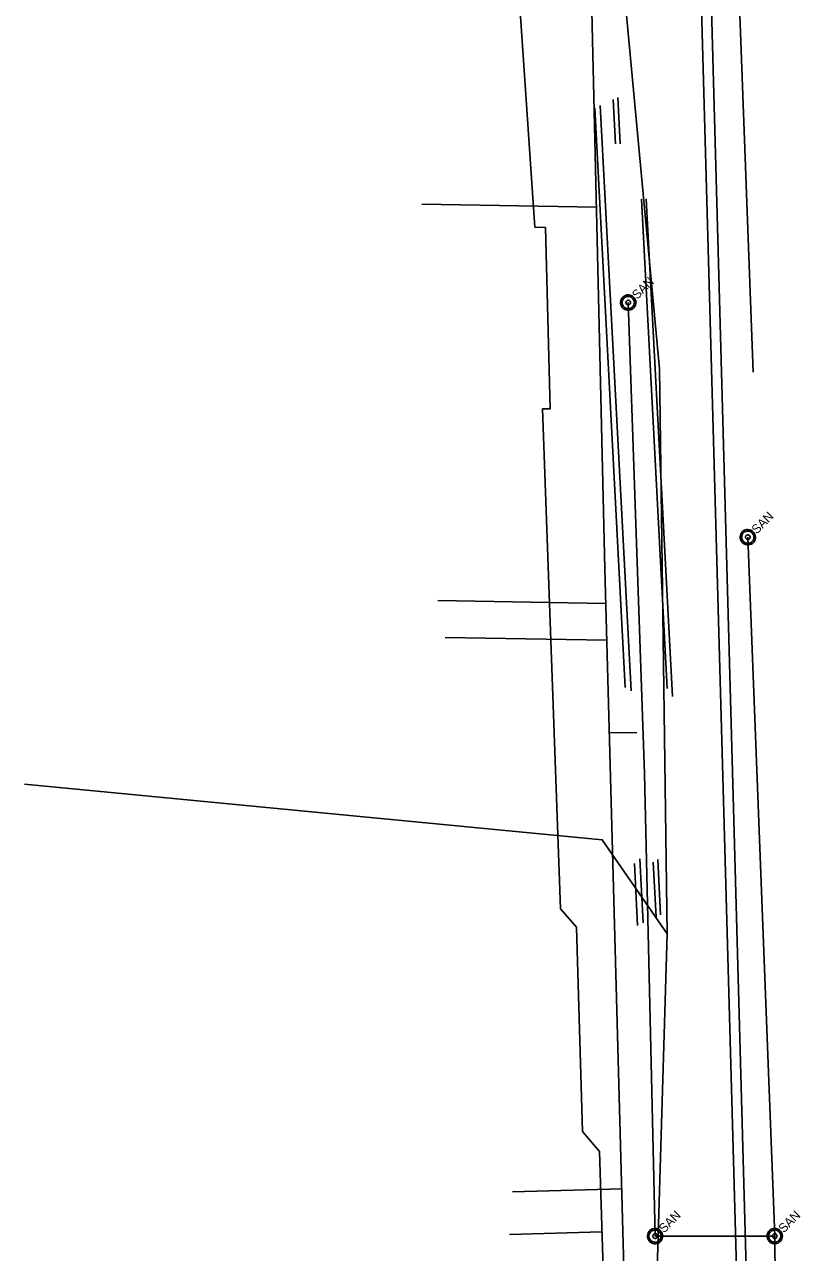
# Model space of a CAD drawing. Extents: x 600849 to 606371, y 330010 to 403088.
# Drawn here: x 604804 to 605138, y 337341 to 337869 of the extents above; entities that cross this region are included whole.
import ezdxf

# ---------------------------------------------------------------- set-up
doc = ezdxf.new("R2010")
doc.units = 0
for name, color, linetype in [('E_RDWY_C_and_G', 7, 'Continuous'), ('E_UTL_E_UG', 7, 'Continuous'), ('E_UTL_G_UG', 7, 'Continuous'), ('E_UTL_SAN_MH', 7, 'Continuous'), ('E_UTL_SAN_UG', 7, 'Continuous'), ('E_UTL_TV_UG', 7, 'Continuous'), ('E_UTL_W_UG', 7, 'Continuous')]:
    doc.layers.add(name, color=color, linetype=linetype)

msp = doc.modelspace()

# ---------------------------------------------------------------- linework, layer by layer
at = {"layer": 'E_RDWY_C_and_G'}
for p, q in [((605058.22, 337817.99), (605057.22, 337837.08)), ((605060.25, 337818.1), (605059.2, 337838)), ((605062.4, 337584.08), (605049.29, 337833.42)), ((605064.96, 337582.71), (605051.72, 337834.54)), ((605082.76, 337580.21), (605071.51, 337794.39)), ((605080.55, 337583.63), (605069.48, 337794.28)), ((605070.21, 337482.74), (605068.76, 337510.3)), ((605077.69, 337486.19), (605076.44, 337510.06)), ((605067.78, 337481.61), (605066.38, 337508.28)), ((605075.71, 337485.28), (605074.47, 337508.91))]:
    msp.add_line(p, q, dxfattribs=at)
at = {"layer": 'E_UTL_E_UG'}
msp.add_line((605064.65, 336948.67), (605080.51, 337478.13), dxfattribs=at)
for points in [[(605077.18, 337721.25), (605061.54, 337888.91)], [(605080.51, 337478.13), (605077.18, 337721.25)], [(604803.84, 337542.49), (605052.53, 337518.56), (605080.51, 337478.13)]]:
    msp.add_lwpolyline(points, dxfattribs=at)
at = {"layer": 'E_UTL_G_UG'}
for p, q in [((605023.49, 337782.11), (605010.48, 337976.21)), ((605111.01, 337310.53), (605094.31, 337912.06)), ((605012.61, 337348.63), (605052.43, 337349.84))]:
    msp.add_line(p, q, dxfattribs=at)
for points in [[(605026.86, 337704.04), (605030.13, 337703.98), (605028.17, 337782.03), (605023.49, 337782.11)], [(605034.59, 337488.79), (605026.86, 337704.04)], [(605044.11, 337392.99), (605041.43, 337480.99), (605034.59, 337488.79)], [(605053.61, 337311.03), (605051.38, 337384.36), (605044.11, 337392.99)]]:
    msp.add_lwpolyline(points, dxfattribs=at)
at = {"layer": 'E_UTL_SAN_MH'}
for points in [[(605066.07, 337752.07), (605065.58, 337752.46), (605065.03, 337752.77), (605064.44, 337752.96), (605063.81, 337753.03), (605063.19, 337752.99), (605062.58, 337752.82), (605062.02, 337752.55), (605061.51, 337752.17), (605061.09, 337751.71), (605060.77, 337751.17), (605060.55, 337750.59), (605060.44, 337749.97), (605060.46, 337749.34), (605060.59, 337748.73), (605060.84, 337748.15), (605061.19, 337747.63), (605061.63, 337747.19), (605062.15, 337746.84), (605062.73, 337746.59), (605063.34, 337746.46), (605063.97, 337746.44), (605064.59, 337746.54), (605065.18, 337746.76), (605065.71, 337747.09), (605066.18, 337747.51), (605066.55, 337748.01), (605066.83, 337748.58), (605066.99, 337749.18), (605067.03, 337749.81), (605066.96, 337750.43), (605066.77, 337751.03), (605066.47, 337751.58), (605066.07, 337752.07)], [(605065.6, 337751.6), (605065.21, 337751.92), (605064.77, 337752.16), (605064.29, 337752.31), (605063.8, 337752.37), (605063.3, 337752.34), (605062.81, 337752.21), (605062.36, 337751.99), (605061.96, 337751.69), (605061.62, 337751.31), (605061.36, 337750.89), (605061.18, 337750.42), (605061.1, 337749.92), (605061.11, 337749.42), (605061.22, 337748.93), (605061.42, 337748.47), (605061.7, 337748.05), (605062.05, 337747.7), (605062.47, 337747.41), (605062.93, 337747.22), (605063.42, 337747.11), (605063.92, 337747.1), (605064.42, 337747.18), (605064.89, 337747.36), (605065.32, 337747.62), (605065.69, 337747.96), (605065.99, 337748.36), (605066.21, 337748.81), (605066.34, 337749.29), (605066.37, 337749.79), (605066.31, 337750.29), (605066.16, 337750.77), (605065.92, 337751.21), (605065.6, 337751.6)], [(605064.43, 337750.43), (605064.29, 337750.55), (605064.12, 337750.64), (605063.94, 337750.7), (605063.76, 337750.72), (605063.57, 337750.71), (605063.39, 337750.66), (605063.22, 337750.58), (605063.07, 337750.46), (605062.94, 337750.33), (605062.84, 337750.16), (605062.78, 337749.99), (605062.75, 337749.8), (605062.75, 337749.61), (605062.79, 337749.43), (605062.86, 337749.26), (605062.97, 337749.1), (605063.1, 337748.97), (605063.26, 337748.86), (605063.43, 337748.79), (605063.62, 337748.75), (605063.8, 337748.74), (605063.99, 337748.78), (605064.17, 337748.84), (605064.33, 337748.94), (605064.47, 337749.07), (605064.58, 337749.22), (605064.66, 337749.39), (605064.71, 337749.57), (605064.72, 337749.76), (605064.7, 337749.94), (605064.64, 337750.12), (605064.55, 337750.29), (605064.43, 337750.43)], [(605117.56, 337651.1), (605117.07, 337651.5), (605116.52, 337651.8), (605115.92, 337651.99), (605115.3, 337652.06), (605114.68, 337652.02), (605114.07, 337651.86), (605113.51, 337651.58), (605113, 337651.21), (605112.58, 337650.74), (605112.26, 337650.21), (605112.04, 337649.62), (605111.93, 337649), (605111.95, 337648.37), (605112.08, 337647.76), (605112.33, 337647.18), (605112.68, 337646.66), (605113.12, 337646.22), (605113.64, 337645.87), (605114.22, 337645.62), (605114.83, 337645.49), (605115.46, 337645.47), (605116.08, 337645.58), (605116.67, 337645.8), (605117.2, 337646.12), (605117.67, 337646.54), (605118.04, 337647.05), (605118.32, 337647.61), (605118.48, 337648.22), (605118.52, 337648.84), (605118.45, 337649.47), (605118.26, 337650.06), (605117.96, 337650.61), (605117.56, 337651.1)], [(605117.09, 337650.63), (605116.7, 337650.95), (605116.26, 337651.19), (605115.78, 337651.34), (605115.29, 337651.4), (605114.79, 337651.37), (605114.3, 337651.24), (605113.85, 337651.02), (605113.45, 337650.72), (605113.11, 337650.35), (605112.85, 337649.92), (605112.67, 337649.45), (605112.59, 337648.95), (605112.6, 337648.45), (605112.71, 337647.96), (605112.91, 337647.5), (605113.19, 337647.08), (605113.54, 337646.73), (605113.96, 337646.45), (605114.42, 337646.25), (605114.91, 337646.14), (605115.41, 337646.13), (605115.91, 337646.21), (605116.38, 337646.39), (605116.81, 337646.65), (605117.18, 337646.99), (605117.48, 337647.39), (605117.7, 337647.84), (605117.83, 337648.33), (605117.86, 337648.83), (605117.8, 337649.32), (605117.65, 337649.8), (605117.41, 337650.24), (605117.09, 337650.63)], [(605115.92, 337649.46), (605115.78, 337649.58), (605115.61, 337649.67), (605115.43, 337649.73), (605115.25, 337649.75), (605115.06, 337649.74), (605114.88, 337649.69), (605114.71, 337649.61), (605114.56, 337649.5), (605114.43, 337649.36), (605114.33, 337649.2), (605114.27, 337649.02), (605114.24, 337648.83), (605114.24, 337648.65), (605114.28, 337648.46), (605114.35, 337648.29), (605114.46, 337648.13), (605114.59, 337648), (605114.75, 337647.89), (605114.92, 337647.82), (605115.11, 337647.78), (605115.29, 337647.78), (605115.48, 337647.81), (605115.66, 337647.87), (605115.82, 337647.97), (605115.96, 337648.1), (605116.07, 337648.25), (605116.15, 337648.42), (605116.2, 337648.6), (605116.21, 337648.79), (605116.19, 337648.97), (605116.13, 337649.15), (605116.04, 337649.32), (605115.92, 337649.46)], [(605077.64, 337350.32), (605077.15, 337350.72), (605076.6, 337351.02), (605076, 337351.21), (605075.38, 337351.29), (605074.76, 337351.24), (605074.15, 337351.08), (605073.59, 337350.8), (605073.08, 337350.43), (605072.66, 337349.96), (605072.33, 337349.43), (605072.12, 337348.84), (605072.01, 337348.22), (605072.03, 337347.59), (605072.16, 337346.98), (605072.41, 337346.4), (605072.76, 337345.89), (605073.2, 337345.44), (605073.72, 337345.09), (605074.3, 337344.84), (605074.91, 337344.71), (605075.54, 337344.69), (605076.16, 337344.8), (605076.74, 337345.02), (605077.28, 337345.34), (605077.74, 337345.77), (605078.12, 337346.27), (605078.39, 337346.83), (605078.56, 337347.44), (605078.6, 337348.06), (605078.53, 337348.69), (605078.34, 337349.29), (605078.04, 337349.84), (605077.64, 337350.32)], [(605077.17, 337349.85), (605076.78, 337350.17), (605076.34, 337350.41), (605075.86, 337350.57), (605075.37, 337350.63), (605074.87, 337350.59), (605074.38, 337350.46), (605073.93, 337350.24), (605073.53, 337349.94), (605073.19, 337349.57), (605072.93, 337349.14), (605072.75, 337348.67), (605072.67, 337348.17), (605072.68, 337347.67), (605072.79, 337347.18), (605072.99, 337346.72), (605073.27, 337346.31), (605073.62, 337345.95), (605074.04, 337345.67), (605074.5, 337345.47), (605074.99, 337345.37), (605075.49, 337345.35), (605075.99, 337345.44), (605076.46, 337345.61), (605076.89, 337345.87), (605077.26, 337346.21), (605077.56, 337346.61), (605077.78, 337347.06), (605077.91, 337347.55), (605077.94, 337348.05), (605077.88, 337348.55), (605077.73, 337349.03), (605077.49, 337349.47), (605077.17, 337349.85)], [(605129.14, 337350.32), (605128.65, 337350.72), (605128.1, 337351.02), (605127.5, 337351.21), (605126.88, 337351.29), (605126.26, 337351.24), (605125.65, 337351.08), (605125.09, 337350.8), (605124.58, 337350.43), (605124.16, 337349.96), (605123.83, 337349.43), (605123.62, 337348.84), (605123.51, 337348.22), (605123.53, 337347.59), (605123.66, 337346.98), (605123.91, 337346.4), (605124.26, 337345.89), (605124.7, 337345.44), (605125.22, 337345.09), (605125.8, 337344.84), (605126.41, 337344.71), (605127.04, 337344.69), (605127.66, 337344.8), (605128.24, 337345.02), (605128.78, 337345.34), (605129.24, 337345.77), (605129.62, 337346.27), (605129.89, 337346.83), (605130.06, 337347.44), (605130.1, 337348.06), (605130.03, 337348.69), (605129.84, 337349.29), (605129.54, 337349.84), (605129.14, 337350.32)], [(605128.67, 337349.85), (605128.28, 337350.17), (605127.84, 337350.41), (605127.36, 337350.57), (605126.87, 337350.63), (605126.37, 337350.59), (605125.88, 337350.46), (605125.43, 337350.24), (605125.03, 337349.94), (605124.69, 337349.57), (605124.43, 337349.14), (605124.25, 337348.67), (605124.17, 337348.17), (605124.18, 337347.67), (605124.29, 337347.18), (605124.49, 337346.72), (605124.77, 337346.31), (605125.12, 337345.95), (605125.54, 337345.67), (605126, 337345.47), (605126.49, 337345.37), (605126.99, 337345.35), (605127.49, 337345.44), (605127.96, 337345.61), (605128.39, 337345.87), (605128.76, 337346.21), (605129.06, 337346.61), (605129.28, 337347.06), (605129.41, 337347.55), (605129.44, 337348.05), (605129.38, 337348.55), (605129.23, 337349.03), (605128.99, 337349.47), (605128.67, 337349.85)], [(605076, 337348.69), (605075.86, 337348.81), (605075.69, 337348.9), (605075.51, 337348.95), (605075.33, 337348.98), (605075.14, 337348.96), (605074.96, 337348.91), (605074.79, 337348.83), (605074.64, 337348.72), (605074.51, 337348.58), (605074.41, 337348.42), (605074.35, 337348.24), (605074.32, 337348.06), (605074.32, 337347.87), (605074.36, 337347.68), (605074.43, 337347.51), (605074.54, 337347.36), (605074.67, 337347.22), (605074.83, 337347.12), (605075, 337347.04), (605075.19, 337347), (605075.37, 337347), (605075.56, 337347.03), (605075.74, 337347.1), (605075.9, 337347.19), (605076.04, 337347.32), (605076.15, 337347.47), (605076.23, 337347.64), (605076.28, 337347.82), (605076.29, 337348.01), (605076.27, 337348.2), (605076.21, 337348.38), (605076.12, 337348.54), (605076, 337348.69)], [(605127.5, 337348.69), (605127.36, 337348.81), (605127.19, 337348.9), (605127.01, 337348.95), (605126.83, 337348.98), (605126.64, 337348.96), (605126.46, 337348.91), (605126.29, 337348.83), (605126.14, 337348.72), (605126.01, 337348.58), (605125.91, 337348.42), (605125.85, 337348.24), (605125.82, 337348.06), (605125.82, 337347.87), (605125.86, 337347.68), (605125.93, 337347.51), (605126.04, 337347.36), (605126.17, 337347.22), (605126.33, 337347.12), (605126.5, 337347.04), (605126.69, 337347), (605126.87, 337347), (605127.06, 337347.03), (605127.24, 337347.1), (605127.4, 337347.19), (605127.54, 337347.32), (605127.65, 337347.47), (605127.73, 337347.64), (605127.78, 337347.82), (605127.79, 337348.01), (605127.77, 337348.2), (605127.71, 337348.38), (605127.62, 337348.54), (605127.5, 337348.69)]]:
    msp.add_lwpolyline(points, dxfattribs=at)
at = {"layer": 'E_UTL_SAN_UG'}
for p, q in [((605070.79, 337546.9), (605063.73, 337749.73)), ((605126.8, 337347.99), (605115.22, 337648.76)), ((605075.3, 337347.99), (605070.79, 337546.9)), ((605075.3, 337347.99), (605126.8, 337347.99)), ((605130.82, 337009.31), (605126.8, 337347.99))]:
    msp.add_line(p, q, dxfattribs=at)
at = {"layer": 'E_UTL_TV_UG'}
msp.add_line((605117.51, 337719.77), (605109.2, 337942.73), dxfattribs=at)
at = {"layer": 'E_UTL_W_UG'}
for p, q in [((605053.6, 337635.15), (605047.67, 337894.9)), ((605116.08, 337274.42), (605099.19, 337892.98)), ((604974.84, 337792.03), (605050.05, 337790.73)), ((605062.36, 337314.53), (605053.6, 337635.15)), ((604981.81, 337621.47), (605054.01, 337620.22)), ((604984.87, 337605.59), (605054.44, 337604.39)), ((605055.53, 337564.73), (605067.4, 337564.52)), ((605013.96, 337367.08), (605060.89, 337368.36))]:
    msp.add_line(p, q, dxfattribs=at)

# ---------------------------------------------------------------- texts
at = {"layer": 'E_UTL_SAN_MH'}
for p in [(605067.63, 337750.88), (605119.12, 337649.91), (605079.2, 337349.13), (605130.7, 337349.13)]:
    msp.add_text('SAN', height=3.849, rotation=45, dxfattribs=at).set_placement(p)

doc.saveas('drawing.dxf')
